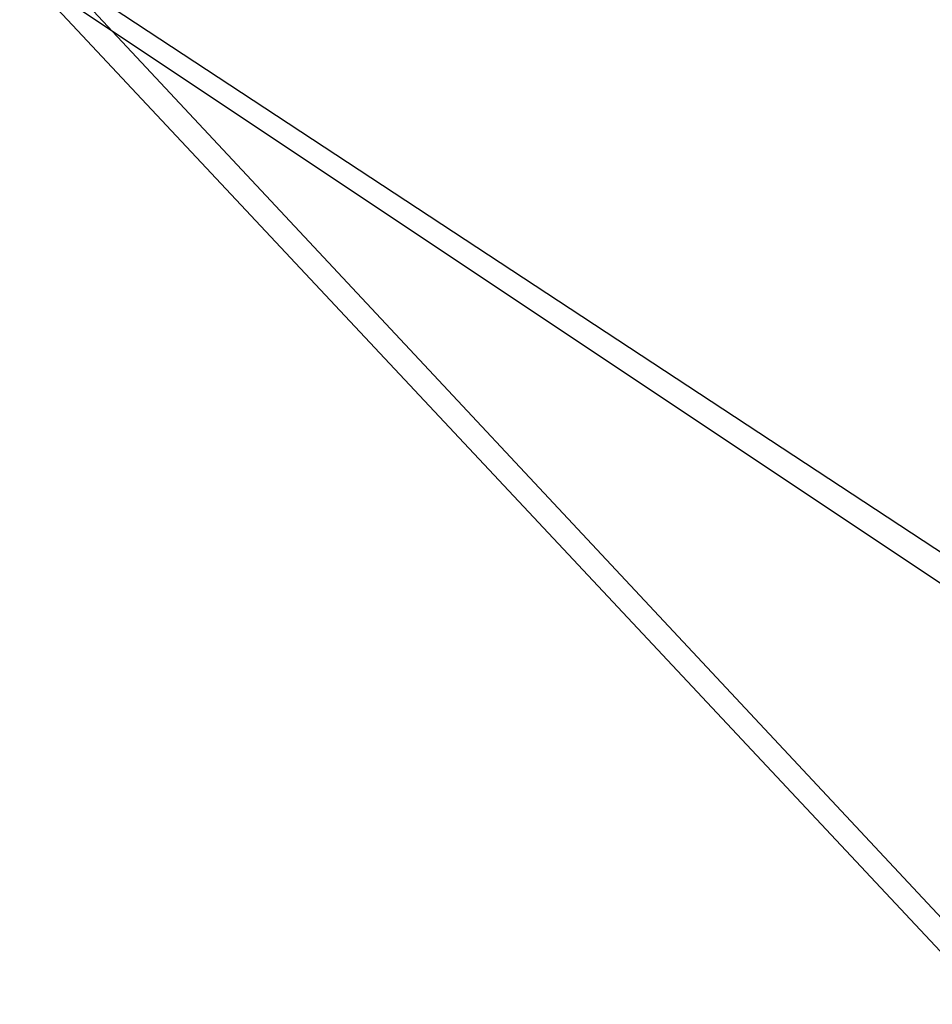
# Model space of a CAD drawing. Header units: feet. Extents: x -79 to 198, y -22 to 181.
# Tile 538 of 656: x 134.075 to 134.431, y 96.604 to 96.988. Entities that reach past the tile are written whole.
import ezdxf

# ---------------------------------------------------------------- set-up
doc = ezdxf.new("R2010")
doc.units = ezdxf.units.FT
doc.layers.add('A-LINEA', color=7, linetype='CONTINUOUS')

msp = doc.modelspace()

# ---------------------------------------------------------------- linework, layer by layer
at = {"layer": 'A-LINEA'}
for points in [[(134.08, 97.0044), (134.24, 97.2444), (134.72, 96.9244), (134.56, 96.6844), (134.08, 97.0044)], [(134.08, 97.0044), (134.24, 97.2444), (134.72, 96.9244), (134.56, 96.6844), (134.08, 97.0044)], [(134.2667, 97.2311), (134.0533, 97.0311), (134.4533, 96.6044), (134.6667, 96.8044), (134.2667, 97.2311)], [(134.2667, 97.2311), (134.0533, 97.0311), (134.4533, 96.6044), (134.6667, 96.8044), (134.2667, 97.2311)], [(134.0933, 97.0044), (134.24, 97.2311), (134.7067, 96.9244), (134.56, 96.6978), (134.0933, 97.0044)], [(134.0933, 97.0044), (134.24, 97.2311), (134.7067, 96.9244), (134.56, 96.6978), (134.0933, 97.0044)], [(134.2667, 97.2178), (134.0667, 97.0311), (134.4533, 96.6178), (134.6533, 96.8044), (134.2667, 97.2178)], [(134.2667, 97.2178), (134.0667, 97.0311), (134.4533, 96.6178), (134.6533, 96.8044), (134.2667, 97.2178)]]:
    msp.add_lwpolyline(points, dxfattribs=at)

doc.saveas('drawing.dxf')
